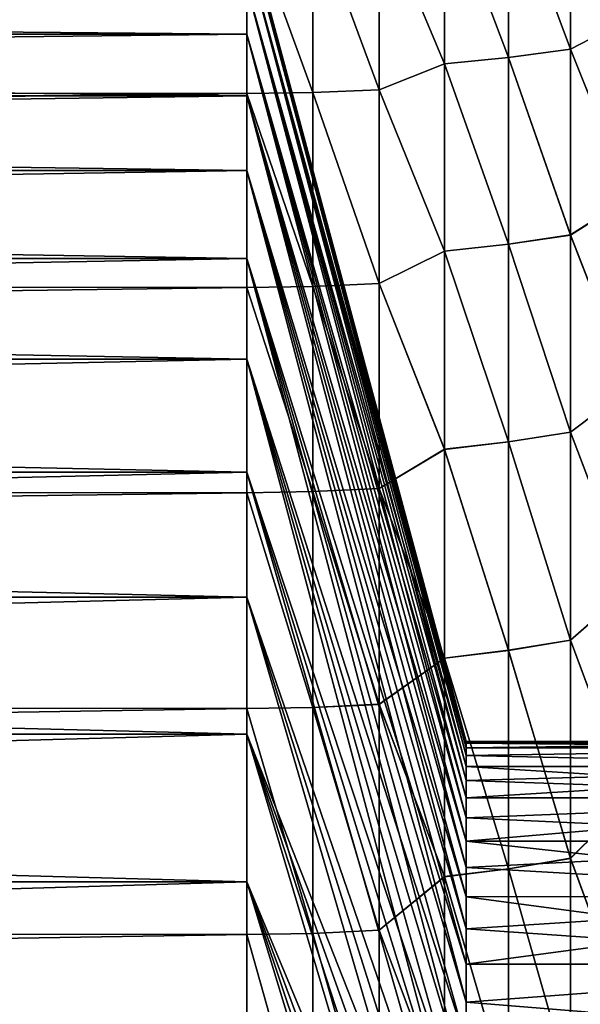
# Model space of a CAD drawing. Header units: metres. Extents: x -46 to 104, y -30 to 30.
# Tile 546 of 656: x 61.16 to 62.25, y 6.19 to 8.11. Entities that reach past the tile are written whole.
import ezdxf

# ---------------------------------------------------------------- set-up
doc = ezdxf.new("R2010")
doc.units = ezdxf.units.M
doc.layers.add('solid_26_000_502_XXX', color=7, linetype='CONTINUOUS')

msp = doc.modelspace()

# ---------------------------------------------------------------- linework, layer by layer
at = {"layer": 'solid_26_000_502_XXX'}
for points in [[(62.111431, 8.380401, 291.82428), (62.111431, 8.038373, 291.385223), (61.986458, 8.369665, 291.743988)], [(61.986458, 8.369757, 304.25589), (62.111431, 8.038202, 304.61499), (62.111431, 8.38024, 304.175934)], [(62.111431, 8.38024, 304.175934), (62.232502, 8.054647, 304.515747), (62.232502, 8.394443, 304.071686)], [(62.232502, 8.394257, 291.92804), (62.232502, 8.054448, 291.484009), (62.111431, 8.380401, 291.82428)], [(62.232502, 8.054448, 291.484009), (62.111431, 8.038373, 291.385223), (62.111431, 8.380401, 291.82428)], [(62.111431, 8.38024, 304.175934), (62.111431, 8.038202, 304.61499), (62.232502, 8.054647, 304.515747)], [(62.232502, 8.394443, 304.071686), (62.232502, 8.054647, 304.515747), (62.348751, 8.114957, 304.342896)], [(62.348751, 8.114559, 291.656586), (62.232502, 8.054448, 291.484009), (62.232502, 8.394257, 291.92804)], [(61.85854, 8.330612, 304.354523), (61.986458, 8.026052, 304.691162), (61.986458, 8.369757, 304.25589)], [(61.986458, 8.369665, 291.743988), (61.986458, 8.025953, 291.308716), (61.85854, 8.330639, 291.645508)], [(61.986458, 8.369757, 304.25589), (61.986458, 8.026052, 304.691162), (62.111431, 8.038202, 304.61499)], [(62.111431, 8.038373, 291.385223), (61.986458, 8.025953, 291.308716), (61.986458, 8.369665, 291.743988)], [(61.599998, 8.324635, 291.600739), (34.599998, 8.002682, 291.202423), (34.599998, 8.358928, 291.645599)], [(61.599998, 8.324635, 304.399261), (34.599998, 8.358928, 304.354401), (34.599998, 8.002682, 304.797577)], [(61.599998, 8.324635, 291.600739), (61.599998, 7.968143, 291.161957), (34.599998, 8.002682, 291.202423)], [(61.599998, 7.968143, 304.838043), (61.599998, 8.324635, 304.399261), (34.599998, 8.002682, 304.797577)], [(61.728645, 8.326242, 304.388092), (61.599998, 8.324635, 304.399261), (61.728645, 7.969976, 304.827393)], [(61.728645, 8.326188, 291.611847), (61.728645, 7.969917, 291.172516), (61.599998, 8.324635, 291.600739)], [(61.728645, 7.969976, 304.827393), (61.599998, 8.324635, 304.399261), (61.599998, 7.968143, 304.838043)], [(61.728645, 7.969917, 291.172516), (61.599998, 7.968143, 291.161957), (61.599998, 8.324635, 291.600739)], [(61.85854, 8.330639, 291.645508), (61.85854, 7.975056, 291.20459), (61.728645, 8.326188, 291.611847)], [(61.728645, 8.326242, 304.388092), (61.85854, 7.975028, 304.795441), (61.85854, 8.330612, 304.354523)], [(61.728645, 8.326242, 304.388092), (61.728645, 7.969976, 304.827393), (61.85854, 7.975028, 304.795441)], [(61.85854, 7.975056, 291.20459), (61.728645, 7.969917, 291.172516), (61.728645, 8.326188, 291.611847)], [(61.986458, 8.025953, 291.308716), (61.85854, 7.975056, 291.20459), (61.85854, 8.330639, 291.645508)], [(61.85854, 8.330612, 304.354523), (61.85854, 7.975028, 304.795441), (61.986458, 8.026052, 304.691162)], [(61.599998, 8.3, 298), (62.028717, 6.7, 298), (62.028717, 6.696945, 298.202301)], [(61.599998, 8.286469, 297.526276), (62.028717, 6.7, 298), (61.599998, 8.3, 298)], [(61.599998, 8.3, 298), (62.028717, 6.696945, 298.202301), (61.599998, 8.286469, 298.473724)], [(61.599998, 8.286469, 297.526276), (62.028717, 6.68778, 297.59552), (62.028717, 6.696945, 297.797699)], [(61.599998, 8.245883, 297.053741), (62.028717, 6.68778, 297.59552), (61.599998, 8.286469, 297.526276)], [(61.599998, 8.286469, 297.526276), (62.028717, 6.696945, 297.797699), (62.028717, 6.7, 298)], [(61.599998, 8.286469, 298.473724), (62.028717, 6.696945, 298.202301), (62.028717, 6.68778, 298.40448)], [(61.599998, 8.286469, 298.473724), (62.028717, 6.68778, 298.40448), (62.028717, 6.672504, 298.606384)], [(61.599998, 8.286469, 298.473724), (62.028717, 6.672504, 298.606384), (61.599998, 8.245883, 298.946259)], [(61.599998, 8.245883, 297.053741), (62.028717, 6.651137, 297.192291), (62.028717, 6.672504, 297.393616)], [(61.599998, 8.178448, 296.584717), (62.028717, 6.651137, 297.192291), (61.599998, 8.245883, 297.053741)], [(61.599998, 8.245883, 297.053741), (62.028717, 6.672504, 297.393616), (62.028717, 6.68778, 297.59552)], [(61.599998, 8.245883, 298.946259), (62.028717, 6.672504, 298.606384), (62.028717, 6.651137, 298.807709)], [(61.599998, 8.245883, 298.946259), (62.028717, 6.651137, 298.807709), (62.028717, 6.623723, 299.008118)], [(61.599998, 8.245883, 298.946259), (62.028717, 6.623723, 299.008118), (61.599998, 8.178448, 299.415283)], [(61.599998, 8.178448, 296.584717), (51.099998, 8.178446, 296.584717), (51.099998, 8.084313, 296.120148)], [(61.599998, 8.084316, 296.120148), (61.599998, 8.178448, 296.584717), (51.099998, 8.084313, 296.120148)], [(61.599998, 8.178448, 299.415283), (61.599998, 8.084316, 299.879852), (51.099998, 8.178446, 299.415283)], [(61.599998, 8.084316, 299.879852), (51.099998, 8.084313, 299.879852), (51.099998, 8.178446, 299.415283)], [(61.599998, 8.178448, 296.584717), (62.028717, 6.590271, 296.792389), (62.028717, 6.623723, 296.991882)], [(61.599998, 8.084316, 296.120148), (62.028717, 6.590271, 296.792389), (61.599998, 8.178448, 296.584717)], [(61.599998, 8.178448, 296.584717), (62.028717, 6.623723, 296.991882), (62.028717, 6.651137, 297.192291)], [(61.599998, 8.178448, 299.415283), (62.028717, 6.623723, 299.008118), (62.028717, 6.590271, 299.207611)], [(61.599998, 8.178448, 299.415283), (62.028717, 6.590271, 299.207611), (62.028717, 6.550782, 299.406158)], [(61.599998, 8.178448, 299.415283), (62.028717, 6.550782, 299.406158), (61.599998, 8.084316, 299.879852)], [(62.232502, 8.054647, 304.515747), (62.348751, 7.765028, 304.766785), (62.348751, 8.114957, 304.342896)], [(62.348751, 8.114559, 291.656586), (62.348751, 7.764604, 291.232727), (62.232502, 8.054448, 291.484009)], [(61.599998, 8.084316, 296.120148), (51.099998, 8.084313, 296.120148), (51.099998, 7.963744, 295.661469)], [(61.599998, 7.963751, 295.661469), (61.599998, 8.084316, 296.120148), (51.099998, 7.963744, 295.661469)], [(61.599998, 8.084316, 299.879852), (61.599998, 7.963751, 300.338531), (51.099998, 8.084313, 299.879852)], [(61.599998, 7.963751, 300.338531), (51.099998, 7.963744, 300.338531), (51.099998, 8.084313, 299.879852)], [(61.599998, 8.084316, 296.120148), (62.028717, 6.505305, 296.396576), (62.028717, 6.550782, 296.593842)], [(61.599998, 7.963751, 295.661469), (62.028717, 6.505305, 296.396576), (61.599998, 8.084316, 296.120148)], [(61.599998, 8.084316, 296.120148), (62.028717, 6.550782, 296.593842), (62.028717, 6.590271, 296.792389)], [(61.599998, 8.084316, 299.879852), (62.028717, 6.550782, 299.406158), (62.028717, 6.505305, 299.603424)], [(61.599998, 8.084316, 299.879852), (62.028717, 6.505305, 299.603424), (62.028717, 6.453898, 299.799225)], [(61.599998, 8.084316, 299.879852), (62.028717, 6.453898, 299.799225), (61.599998, 7.963751, 300.338531)], [(62.111431, 8.038202, 304.61499), (62.232502, 7.691391, 304.940796), (62.232502, 8.054647, 304.515747)], [(62.232502, 8.054448, 291.484009), (62.232502, 7.691178, 291.05896), (62.111431, 8.038373, 291.385223)], [(62.232502, 8.054647, 304.515747), (62.232502, 7.691391, 304.940796), (62.348751, 7.765028, 304.766785)], [(62.348751, 7.764604, 291.232727), (62.232502, 7.691178, 291.05896), (62.232502, 8.054448, 291.484009)], [(62.111431, 8.038373, 291.385223), (62.111431, 7.67337, 290.965088), (61.986458, 8.025953, 291.308716)], [(61.986458, 8.026052, 304.691162), (62.111431, 7.673188, 305.035126), (62.111431, 8.038202, 304.61499)], [(62.232502, 7.691178, 291.05896), (62.111431, 7.67337, 290.965088), (62.111431, 8.038373, 291.385223)], [(62.111431, 8.038202, 304.61499), (62.111431, 7.673188, 305.035126), (62.232502, 7.691391, 304.940796)], [(61.85854, 7.975028, 304.795441), (61.986458, 7.659736, 305.107574), (61.986458, 8.026052, 304.691162)], [(61.986458, 8.025953, 291.308716), (61.986458, 7.659632, 290.892303), (61.85854, 7.975056, 291.20459)], [(61.986458, 8.026052, 304.691162), (61.986458, 7.659736, 305.107574), (62.111431, 7.673188, 305.035126)], [(62.111431, 7.67337, 290.965088), (61.986458, 7.659632, 290.892303), (61.986458, 8.025953, 291.308716)], [(61.599998, 7.968143, 291.161957), (34.599998, 7.622979, 290.779175), (34.599998, 8.002682, 291.202423)], [(61.599998, 7.968143, 304.838043), (34.599998, 8.002682, 304.797577), (34.599998, 7.622979, 305.220825)], [(61.599998, 7.968143, 291.161957), (61.599998, 7.588553, 290.743011), (34.599998, 7.622979, 290.779175)], [(61.599998, 7.588553, 305.256989), (61.599998, 7.968143, 304.838043), (34.599998, 7.622979, 305.220825)], [(61.599998, 7.963751, 295.661469), (51.099998, 7.963744, 295.661469), (51.099998, 7.817337, 295.210876)], [(61.599998, 7.817343, 295.210876), (61.599998, 7.963751, 295.661469), (51.099998, 7.817337, 295.210876)], [(61.599998, 7.963751, 300.338531), (61.599998, 7.817343, 300.789124), (51.099998, 7.963744, 300.338531)], [(61.599998, 7.817343, 300.789124), (51.099998, 7.817337, 300.789124), (51.099998, 7.963744, 300.338531)], [(61.728645, 7.969976, 304.827393), (61.599998, 7.968143, 304.838043), (61.728645, 7.590558, 305.246887)], [(61.728645, 7.969917, 291.172516), (61.728645, 7.590495, 290.753052), (61.599998, 7.968143, 291.161957)], [(61.728645, 7.590558, 305.246887), (61.599998, 7.968143, 304.838043), (61.599998, 7.588553, 305.256989)], [(61.728645, 7.590495, 290.753052), (61.599998, 7.588553, 290.743011), (61.599998, 7.968143, 291.161957)], [(61.599998, 7.963751, 295.661469), (62.028717, 6.39661, 296.006653), (62.028717, 6.453898, 296.200775)], [(61.599998, 7.817343, 295.210876), (62.028717, 6.39661, 296.006653), (61.599998, 7.963751, 295.661469)], [(61.599998, 7.963751, 295.661469), (62.028717, 6.453898, 296.200775), (62.028717, 6.505305, 296.396576)], [(61.599998, 7.963751, 300.338531), (62.028717, 6.453898, 299.799225), (62.028717, 6.39661, 299.993347)], [(61.599998, 7.963751, 300.338531), (62.028717, 6.39661, 299.993347), (62.028717, 6.333515, 300.185547)], [(61.599998, 7.963751, 300.338531), (62.028717, 6.333515, 300.185547), (61.599998, 7.817343, 300.789124)], [(61.85854, 7.975056, 291.20459), (61.85854, 7.596165, 290.783539), (61.728645, 7.969917, 291.172516)], [(61.728645, 7.969976, 304.827393), (61.85854, 7.596135, 305.216492), (61.85854, 7.975028, 304.795441)], [(61.728645, 7.969976, 304.827393), (61.728645, 7.590558, 305.246887), (61.85854, 7.596135, 305.216492)], [(61.85854, 7.596165, 290.783539), (61.728645, 7.590495, 290.753052), (61.728645, 7.969917, 291.172516)], [(61.986458, 7.659632, 290.892303), (61.85854, 7.596165, 290.783539), (61.85854, 7.975056, 291.20459)], [(61.85854, 7.975028, 304.795441), (61.85854, 7.596135, 305.216492), (61.986458, 7.659736, 305.107574)], [(61.599998, 7.817343, 295.210876), (51.099998, 7.817337, 295.210876), (51.099998, 7.645336, 294.769073)], [(61.599998, 7.645345, 294.769104), (61.599998, 7.817343, 295.210876), (51.099998, 7.645336, 294.769073)], [(61.599998, 7.817343, 300.789124), (61.599998, 7.645345, 301.230896), (51.099998, 7.817337, 300.789124)], [(61.599998, 7.645345, 301.230896), (51.099998, 7.645336, 301.230927), (51.099998, 7.817337, 300.789124)], [(61.599998, 7.817343, 295.210876), (62.028717, 6.26464, 295.624237), (62.028717, 6.333515, 295.814453)], [(61.599998, 7.645345, 294.769104), (62.028717, 6.26464, 295.624237), (61.599998, 7.817343, 295.210876)], [(61.599998, 7.817343, 295.210876), (62.028717, 6.333515, 295.814453), (62.028717, 6.39661, 296.006653)], [(61.599998, 7.817343, 300.789124), (62.028717, 6.333515, 300.185547), (62.028717, 6.26464, 300.375763)], [(61.599998, 7.817343, 300.789124), (62.028717, 6.26464, 300.375763), (62.028717, 6.189993, 300.563965)], [(61.599998, 7.817343, 300.789124), (62.028717, 6.189993, 300.563965), (61.599998, 7.645345, 301.230896)], [(62.232502, 7.691391, 304.940796), (62.348751, 7.392986, 305.171387), (62.348751, 7.765028, 304.766785)], [(62.348751, 7.764604, 291.232727), (62.348751, 7.392536, 290.828156), (62.232502, 7.691178, 291.05896)], [(62.111431, 7.673188, 305.035126), (62.232502, 7.305731, 305.345642), (62.232502, 7.691391, 304.940796)], [(62.232502, 7.691178, 291.05896), (62.232502, 7.305507, 290.654144), (62.111431, 7.67337, 290.965088)], [(62.232502, 7.691391, 304.940796), (62.232502, 7.305731, 305.345642), (62.348751, 7.392986, 305.171387)], [(62.348751, 7.392536, 290.828156), (62.232502, 7.305507, 290.654144), (62.232502, 7.691178, 291.05896)], [(62.111431, 7.67337, 290.965088), (62.111431, 7.286436, 290.565063), (61.986458, 7.659632, 290.892303)], [(61.986458, 7.659736, 305.107574), (62.111431, 7.286243, 305.43515), (62.111431, 7.673188, 305.035126)], [(62.232502, 7.305507, 290.654144), (62.111431, 7.286436, 290.565063), (62.111431, 7.67337, 290.965088)], [(62.111431, 7.673188, 305.035126), (62.111431, 7.286243, 305.43515), (62.232502, 7.305731, 305.345642)], [(61.85854, 7.596135, 305.216492), (61.986458, 7.271843, 305.503967), (61.986458, 7.659736, 305.107574)], [(61.986458, 7.659632, 290.892303), (61.986458, 7.271733, 290.495941), (61.85854, 7.596165, 290.783539)], [(61.986458, 7.659736, 305.107574), (61.986458, 7.271843, 305.503967), (62.111431, 7.286243, 305.43515)], [(62.111431, 7.286436, 290.565063), (61.986458, 7.271733, 290.495941), (61.986458, 7.659632, 290.892303)], [(61.599998, 7.645345, 294.769104), (51.099998, 7.645336, 294.769073), (51.099998, 7.448329, 294.337708)], [(61.599998, 7.448342, 294.337738), (61.599998, 7.645345, 294.769104), (51.099998, 7.448329, 294.337708)], [(61.599998, 7.645345, 301.230896), (61.599998, 7.448342, 301.662262), (51.099998, 7.645336, 301.230927)], [(61.599998, 7.448342, 301.662262), (51.099998, 7.448329, 301.662292), (51.099998, 7.645336, 301.230927)], [(61.599998, 7.645345, 294.769104), (62.028717, 6.109693, 295.250153), (62.028717, 6.189993, 295.436035)], [(61.599998, 7.448342, 294.337738), (62.028717, 6.109693, 295.250153), (61.599998, 7.645345, 294.769104)], [(61.599998, 7.645345, 294.769104), (62.028717, 6.189993, 295.436035), (62.028717, 6.26464, 295.624237)], [(61.599998, 7.645345, 301.230896), (62.028717, 6.189993, 300.563965), (62.028717, 6.109693, 300.749847)], [(61.599998, 7.645345, 301.230896), (62.028717, 6.109693, 300.749847), (62.028717, 6.023881, 300.933075)], [(61.599998, 7.645345, 301.230896), (62.028717, 6.023881, 300.933075), (61.599998, 7.448342, 301.662262)], [(61.599998, 7.588553, 290.743011), (34.599998, 7.220749, 290.376953), (34.599998, 7.622979, 290.779175)], [(61.599998, 7.588553, 305.256989), (34.599998, 7.622979, 305.220825), (34.599998, 7.220749, 305.623047)], [(61.728645, 7.590558, 305.246887), (61.599998, 7.588553, 305.256989), (61.728645, 7.18909, 305.645325)], [(61.728645, 7.590495, 290.753052), (61.728645, 7.189023, 290.354614), (61.599998, 7.588553, 290.743011)], [(61.85854, 7.596165, 290.783539), (61.85854, 7.195073, 290.383575), (61.728645, 7.590495, 290.753052)], [(61.728645, 7.590558, 305.246887), (61.85854, 7.195041, 305.616455), (61.85854, 7.596135, 305.216492)], [(61.728645, 7.590558, 305.246887), (61.728645, 7.18909, 305.645325), (61.85854, 7.195041, 305.616455)], [(61.85854, 7.195073, 290.383575), (61.728645, 7.189023, 290.354614), (61.728645, 7.590495, 290.753052)], [(61.986458, 7.271733, 290.495941), (61.85854, 7.195073, 290.383575), (61.85854, 7.596165, 290.783539)], [(61.85854, 7.596135, 305.216492), (61.85854, 7.195041, 305.616455), (61.986458, 7.271843, 305.503967)], [(61.599998, 7.588553, 290.743011), (61.599998, 7.186964, 290.345093), (34.599998, 7.220749, 290.376953)], [(61.599998, 7.186964, 305.654907), (61.599998, 7.588553, 305.256989), (34.599998, 7.220749, 305.623047)], [(61.728645, 7.18909, 305.645325), (61.599998, 7.588553, 305.256989), (61.599998, 7.186964, 305.654907)], [(61.728645, 7.189023, 290.354614), (61.599998, 7.186964, 290.345093), (61.599998, 7.588553, 290.743011)], [(61.599998, 7.448342, 294.337738), (51.099998, 7.448329, 294.337708), (51.099998, 7.227239, 293.918701)], [(61.599998, 7.22725, 293.918732), (61.599998, 7.448342, 294.337738), (51.099998, 7.227239, 293.918701)], [(61.599998, 7.448342, 301.662262), (61.599998, 7.22725, 302.081268), (51.099998, 7.448329, 301.662292)], [(61.599998, 7.22725, 302.081268), (51.099998, 7.227239, 302.081299), (51.099998, 7.448329, 301.662292)], [(61.599998, 7.448342, 294.337738), (62.028717, 5.932586, 294.886414), (62.028717, 6.023881, 295.066925)], [(61.599998, 7.22725, 293.918732), (62.028717, 5.932586, 294.886414), (61.599998, 7.448342, 294.337738)], [(61.599998, 7.448342, 294.337738), (62.028717, 6.023881, 295.066925), (62.028717, 6.109693, 295.250153)], [(61.599998, 7.448342, 301.662262), (62.028717, 6.023881, 300.933075), (62.028717, 5.932586, 301.113586)], [(61.599998, 7.448342, 301.662262), (62.028717, 5.932586, 301.113586), (62.028717, 5.835837, 301.291351)], [(61.599998, 7.448342, 301.662262), (62.028717, 5.835837, 301.291351), (61.599998, 7.22725, 302.081268)], [(62.232502, 7.305731, 305.345642), (62.348751, 6.999888, 305.555573), (62.348751, 7.392986, 305.171387)], [(62.348751, 7.392536, 290.828156), (62.348751, 6.999415, 290.444), (62.232502, 7.305507, 290.654144)], [(62.111431, 7.286243, 305.43515), (62.232502, 6.898792, 305.729095), (62.232502, 7.305731, 305.345642)], [(62.232502, 7.305507, 290.654144), (62.232502, 6.898556, 290.270691), (62.111431, 7.286436, 290.565063)], [(62.232502, 7.305731, 305.345642), (62.232502, 6.898792, 305.729095), (62.348751, 6.999888, 305.555573)], [(62.348751, 6.999415, 290.444), (62.232502, 6.898556, 290.270691), (62.232502, 7.305507, 290.654144)], [(62.111431, 7.286436, 290.565063), (62.111431, 6.878674, 290.186279), (61.986458, 7.271733, 290.495941)], [(61.986458, 7.271843, 305.503967), (62.111431, 6.878472, 305.813904), (62.111431, 7.286243, 305.43515)], [(62.232502, 6.898556, 290.270691), (62.111431, 6.878674, 290.186279), (62.111431, 7.286436, 290.565063)], [(62.111431, 7.286243, 305.43515), (62.111431, 6.878472, 305.813904), (62.232502, 6.898792, 305.729095)], [(61.85854, 7.195041, 305.616455), (61.986458, 6.863466, 305.879211), (61.986458, 7.271843, 305.503967)], [(61.986458, 7.271733, 290.495941), (61.986458, 6.86335, 290.120697), (61.85854, 7.195073, 290.383575)], [(61.986458, 7.271843, 305.503967), (61.986458, 6.863466, 305.879211), (62.111431, 6.878472, 305.813904)], [(62.111431, 6.878674, 290.186279), (61.986458, 6.86335, 290.120697), (61.986458, 7.271733, 290.495941)], [(61.599998, 7.22725, 293.918732), (51.099998, 7.227239, 293.918701), (51.099998, 6.982399, 293.512665)], [(61.599998, 6.982414, 293.512695), (61.599998, 7.22725, 293.918732), (51.099998, 6.982399, 293.512665)], [(61.599998, 7.22725, 302.081268), (61.599998, 6.982414, 302.487305), (51.099998, 7.227239, 302.081299)], [(61.599998, 6.982414, 302.487305), (51.099998, 6.982399, 302.487335), (51.099998, 7.227239, 302.081299)], [(61.599998, 7.22725, 293.918732), (62.028717, 5.733745, 294.533844), (62.028717, 5.835837, 294.708649)], [(61.599998, 6.982414, 293.512695), (62.028717, 5.733745, 294.533844), (61.599998, 7.22725, 293.918732)], [(61.599998, 7.22725, 293.918732), (62.028717, 5.835837, 294.708649), (62.028717, 5.932586, 294.886414)], [(61.599998, 7.22725, 302.081268), (62.028717, 5.835837, 301.291351), (62.028717, 5.733745, 301.466156)], [(61.599998, 7.22725, 302.081268), (62.028717, 5.733745, 301.466156), (61.599998, 6.982414, 302.487305)], [(61.599998, 7.186964, 290.345093), (34.599998, 6.797591, 289.997314), (34.599998, 7.220749, 290.376953)], [(61.599998, 7.186964, 305.654907), (34.599998, 7.220749, 305.623047), (34.599998, 6.797591, 306.002686)], [(61.599998, 7.186964, 290.345093), (61.599998, 6.76454, 289.96936), (34.599998, 6.797591, 289.997314)], [(61.599998, 6.76454, 306.03064), (61.599998, 7.186964, 305.654907), (34.599998, 6.797591, 306.002686)], [(61.728645, 7.18909, 305.645325), (61.599998, 7.186964, 305.654907), (61.728645, 6.766738, 306.021545)], [(61.728645, 7.189023, 290.354614), (61.728645, 6.766669, 289.978394), (61.599998, 7.186964, 290.345093)], [(61.728645, 6.766738, 306.021545), (61.599998, 7.186964, 305.654907), (61.599998, 6.76454, 306.03064)], [(61.728645, 6.766669, 289.978394), (61.599998, 6.76454, 289.96936), (61.599998, 7.186964, 290.345093)], [(61.85854, 7.195073, 290.383575), (61.85854, 6.772952, 290.005859), (61.728645, 7.189023, 290.354614)], [(61.728645, 7.18909, 305.645325), (61.85854, 6.772919, 305.994171), (61.85854, 7.195041, 305.616455)], [(61.728645, 7.18909, 305.645325), (61.728645, 6.766738, 306.021545), (61.85854, 6.772919, 305.994171)], [(61.85854, 6.772952, 290.005859), (61.728645, 6.766669, 289.978394), (61.728645, 7.189023, 290.354614)], [(61.986458, 6.86335, 290.120697), (61.85854, 6.772952, 290.005859), (61.85854, 7.195073, 290.383575)], [(61.85854, 7.195041, 305.616455), (61.85854, 6.772919, 305.994171), (61.986458, 6.863466, 305.879211)], [(62.232502, 6.898792, 305.729095), (62.348751, 6.586856, 305.918213), (62.348751, 6.999888, 305.555573)], [(62.348751, 6.999415, 290.444), (62.348751, 6.58636, 290.08136), (62.232502, 6.898556, 290.270691)], [(61.599998, 6.982414, 293.512695), (51.099998, 6.982399, 293.512665), (51.099998, 6.714745, 293.121246)], [(61.599998, 6.714763, 293.121277), (61.599998, 6.982414, 293.512695), (51.099998, 6.714745, 293.121246)], [(61.599998, 6.982414, 302.487305), (61.599998, 6.714763, 302.878723), (51.099998, 6.982399, 302.487335)], [(61.599998, 6.714763, 302.878723), (51.099998, 6.714745, 302.878754), (51.099998, 6.982399, 302.487335)], [(61.599998, 6.982414, 293.512695), (62.028717, 5.626401, 294.362183), (62.028717, 5.733745, 294.533844)], [(61.599998, 6.714763, 293.121277), (62.028717, 5.626401, 294.362183), (61.599998, 6.982414, 293.512695)], [(61.599998, 6.982414, 302.487305), (62.028717, 5.733745, 301.466156), (62.028717, 5.626401, 301.637817)], [(61.599998, 6.982414, 302.487305), (62.028717, 5.626401, 301.637817), (62.028717, 5.513937, 301.806122)], [(61.599998, 6.982414, 302.487305), (62.028717, 5.513937, 301.806122), (61.599998, 6.714763, 302.878723)], [(62.111431, 6.878472, 305.813904), (62.232502, 6.471758, 306.090027), (62.232502, 6.898792, 305.729095)], [(62.232502, 6.898556, 290.270691), (62.232502, 6.471511, 289.90979), (62.111431, 6.878674, 290.186279)], [(62.232502, 6.898792, 305.729095), (62.232502, 6.471758, 306.090027), (62.348751, 6.586856, 305.918213)], [(62.348751, 6.58636, 290.08136), (62.232502, 6.471511, 289.90979), (62.232502, 6.898556, 290.270691)], [(62.111431, 6.878674, 290.186279), (62.111431, 6.451252, 289.829803), (61.986458, 6.86335, 290.120697)], [(61.986458, 6.863466, 305.879211), (62.111431, 6.45104, 306.170349), (62.111431, 6.878472, 305.813904)], [(62.232502, 6.471511, 289.90979), (62.111431, 6.451252, 289.829803), (62.111431, 6.878674, 290.186279)], [(62.111431, 6.878472, 305.813904), (62.111431, 6.45104, 306.170349), (62.232502, 6.471758, 306.090027)], [(61.85854, 6.772919, 305.994171), (61.986458, 6.435754, 306.232269), (61.986458, 6.863466, 305.879211)], [(61.986458, 6.86335, 290.120697), (61.986458, 6.435633, 289.767639), (61.85854, 6.772952, 290.005859)], [(61.986458, 6.863466, 305.879211), (61.986458, 6.435754, 306.232269), (62.111431, 6.45104, 306.170349)], [(62.111431, 6.451252, 289.829803), (61.986458, 6.435633, 289.767639), (61.986458, 6.86335, 290.120697)], [(61.599998, 6.76454, 289.96936), (34.599998, 6.354315, 289.641022), (34.599998, 6.797591, 289.997314)], [(61.599998, 6.76454, 306.03064), (34.599998, 6.797591, 306.002686), (34.599998, 6.354315, 306.358978)], [(61.599998, 6.76454, 289.96936), (61.599998, 6.322506, 289.616913), (34.599998, 6.354315, 289.641022)], [(61.599998, 6.322506, 306.383087), (61.599998, 6.76454, 306.03064), (34.599998, 6.354315, 306.358978)], [(61.728645, 6.766738, 306.021545), (61.599998, 6.76454, 306.03064), (61.728645, 6.32473, 306.374481)], [(61.728645, 6.766669, 289.978394), (61.728645, 6.324658, 289.625488), (61.599998, 6.76454, 289.96936)], [(61.728645, 6.32473, 306.374481), (61.599998, 6.76454, 306.03064), (61.599998, 6.322506, 306.383087)], [(61.728645, 6.324658, 289.625488), (61.599998, 6.322506, 289.616913), (61.599998, 6.76454, 289.96936)], [(61.85854, 6.772952, 290.005859), (61.85854, 6.331036, 289.65152), (61.728645, 6.766669, 289.978394)], [(61.728645, 6.766738, 306.021545), (61.85854, 6.331001, 306.348511), (61.85854, 6.772919, 305.994171)], [(61.728645, 6.766738, 306.021545), (61.728645, 6.32473, 306.374481), (61.85854, 6.331001, 306.348511)], [(61.85854, 6.331036, 289.65152), (61.728645, 6.324658, 289.625488), (61.728645, 6.766669, 289.978394)], [(61.986458, 6.435633, 289.767639), (61.85854, 6.331036, 289.65152), (61.85854, 6.772952, 290.005859)], [(61.85854, 6.772919, 305.994171), (61.85854, 6.331001, 306.348511), (61.986458, 6.435754, 306.232269)], [(61.599998, 6.714763, 293.121277), (51.099998, 6.714745, 293.121246), (51.099998, 6.425433, 292.746063)], [(61.599998, 6.425447, 292.746094), (61.599998, 6.714763, 293.121277), (51.099998, 6.425433, 292.746063)], [(61.599998, 6.714763, 302.878723), (61.599998, 6.425447, 303.253906), (51.099998, 6.714745, 302.878754)], [(61.599998, 6.425447, 303.253906), (51.099998, 6.425433, 303.253937), (51.099998, 6.714745, 302.878754)], [(61.599998, 6.714763, 293.121277), (62.028717, 5.396526, 294.029175), (62.028717, 5.513937, 294.193878)], [(61.599998, 6.425447, 292.746094), (62.028717, 5.396526, 294.029175), (61.599998, 6.714763, 293.121277)], [(61.599998, 6.714763, 293.121277), (62.028717, 5.513937, 294.193878), (62.028717, 5.626401, 294.362183)], [(61.599998, 6.714763, 302.878723), (62.028717, 5.513937, 301.806122), (62.028717, 5.396526, 301.970825)], [(61.599998, 6.714763, 302.878723), (62.028717, 5.396526, 301.970825), (62.028717, 5.274193, 302.131927)], [(61.599998, 6.714763, 302.878723), (62.028717, 5.274193, 302.131927), (61.599998, 6.425447, 303.253906)], [(63.017422, 6.699998, 298), (62.028717, 6.7, 298), (62.028717, 6.696945, 297.797699)], [(63.017422, 6.687774, 298.404541), (62.028717, 6.696945, 298.202301), (62.028717, 6.7, 298)], [(63.017422, 6.699998, 298), (63.017422, 6.687774, 298.404541), (62.028717, 6.7, 298)], [(63.017422, 6.699998, 298), (62.028717, 6.696945, 297.797699), (62.028717, 6.68778, 297.59552)], [(63.017422, 6.687774, 297.595459), (63.017422, 6.699998, 298), (62.028717, 6.68778, 297.59552)], [(63.017422, 6.687774, 298.404541), (62.028717, 6.68778, 298.40448), (62.028717, 6.696945, 298.202301)], [(63.017422, 6.687774, 297.595459), (62.028717, 6.68778, 297.59552), (62.028717, 6.672504, 297.393616)], [(63.017422, 6.687774, 298.404541), (62.028717, 6.672504, 298.606384), (62.028717, 6.68778, 298.40448)], [(63.017422, 6.651148, 297.192413), (63.017422, 6.687774, 297.595459), (62.028717, 6.672504, 297.393616)], [(63.017422, 6.687774, 298.404541), (63.017422, 6.651148, 298.807587), (62.028717, 6.672504, 298.606384)], [(63.017422, 6.651148, 297.192413), (62.028717, 6.672504, 297.393616), (62.028717, 6.651137, 297.192291)], [(63.017422, 6.651148, 298.807587), (62.028717, 6.651137, 298.807709), (62.028717, 6.672504, 298.606384)], [(63.017422, 6.651148, 297.192413), (62.028717, 6.623723, 296.991882), (62.028717, 6.590271, 296.792389)], [(63.017422, 6.590252, 296.792297), (63.017422, 6.651148, 297.192413), (62.028717, 6.590271, 296.792389)], [(63.017422, 6.651148, 297.192413), (62.028717, 6.651137, 297.192291), (62.028717, 6.623723, 296.991882)], [(63.017422, 6.651148, 298.807587), (63.017422, 6.590252, 299.207703), (62.028717, 6.651137, 298.807709)], [(63.017422, 6.590252, 299.207703), (62.028717, 6.623723, 299.008118), (62.028717, 6.651137, 298.807709)], [(63.017422, 6.590252, 299.207703), (62.028717, 6.590271, 299.207611), (62.028717, 6.623723, 299.008118)], [(63.017422, 6.590252, 296.792297), (62.028717, 6.590271, 296.792389), (62.028717, 6.550782, 296.593842)], [(63.017422, 6.590252, 299.207703), (62.028717, 6.550782, 299.406158), (62.028717, 6.590271, 299.207611)], [(63.017422, 6.590252, 296.792297), (62.028717, 6.550782, 296.593842), (62.028717, 6.505305, 296.396576)], [(63.017422, 6.505311, 296.396606), (63.017422, 6.590252, 296.792297), (62.028717, 6.505305, 296.396576)], [(63.017422, 6.590252, 299.207703), (63.017422, 6.505311, 299.603394), (62.028717, 6.550782, 299.406158)], [(62.232502, 6.471758, 306.090027), (62.348751, 6.155066, 306.258331), (62.348751, 6.586856, 305.918213)], [(62.348751, 6.58636, 290.08136), (62.348751, 6.154548, 289.741272), (62.232502, 6.471511, 289.90979)], [(63.017422, 6.505311, 299.603394), (62.028717, 6.505305, 299.603424), (62.028717, 6.550782, 299.406158)], [(63.017422, 6.505311, 296.396606), (62.028717, 6.505305, 296.396576), (62.028717, 6.453898, 296.200775)], [(63.017422, 6.396631, 296.006744), (63.017422, 6.505311, 296.396606), (62.028717, 6.453898, 296.200775)], [(63.017422, 6.505311, 299.603394), (63.017422, 6.396631, 299.993256), (62.028717, 6.505305, 299.603424)], [(63.017422, 6.396631, 299.993256), (62.028717, 6.453898, 299.799225), (62.028717, 6.505305, 299.603424)], [(63.017422, 6.396631, 296.006744), (62.028717, 6.453898, 296.200775), (62.028717, 6.39661, 296.006653)], [(63.017422, 6.396631, 299.993256), (62.028717, 6.39661, 299.993347), (62.028717, 6.453898, 299.799225)], [(62.111431, 6.45104, 306.170349), (62.232502, 6.025874, 306.427399), (62.232502, 6.471758, 306.090027)], [(62.232502, 6.471511, 289.90979), (62.232502, 6.025616, 289.572418), (62.111431, 6.451252, 289.829803)], [(62.232502, 6.471758, 306.090027), (62.232502, 6.025874, 306.427399), (62.348751, 6.155066, 306.258331)], [(62.348751, 6.154548, 289.741272), (62.232502, 6.025616, 289.572418), (62.232502, 6.471511, 289.90979)], [(61.85854, 6.331001, 306.348511), (61.986458, 5.989913, 306.562134), (61.986458, 6.435754, 306.232269)], [(61.986458, 6.435633, 289.767639), (61.986458, 5.989787, 289.437775), (61.85854, 6.331036, 289.65152)], [(62.111431, 6.451252, 289.829803), (62.111431, 6.005391, 289.496704), (61.986458, 6.435633, 289.767639)], [(61.986458, 6.435754, 306.232269), (62.111431, 6.00517, 306.503448), (62.111431, 6.45104, 306.170349)], [(61.986458, 6.435754, 306.232269), (61.986458, 5.989913, 306.562134), (62.111431, 6.00517, 306.503448)], [(62.111431, 6.005391, 289.496704), (61.986458, 5.989787, 289.437775), (61.986458, 6.435633, 289.767639)], [(62.232502, 6.025616, 289.572418), (62.111431, 6.005391, 289.496704), (62.111431, 6.451252, 289.829803)], [(62.111431, 6.45104, 306.170349), (62.111431, 6.00517, 306.503448), (62.232502, 6.025874, 306.427399)], [(61.599998, 6.425447, 292.746094), (51.099998, 6.425433, 292.746063), (51.099998, 6.114925, 292.387726)], [(61.599998, 6.114945, 292.387756), (61.599998, 6.425447, 292.746094), (51.099998, 6.114925, 292.387726)], [(61.599998, 6.425447, 303.253906), (61.599998, 6.114945, 303.612244), (51.099998, 6.425433, 303.253937)], [(61.599998, 6.114945, 303.612244), (51.099998, 6.114925, 303.612274), (51.099998, 6.425433, 303.253937)], [(61.599998, 6.425447, 292.746094), (62.028717, 5.146944, 293.710602), (62.028717, 5.274193, 293.868073)], [(61.599998, 6.114945, 292.387756), (62.028717, 5.146944, 293.710602), (61.599998, 6.425447, 292.746094)], [(61.599998, 6.425447, 292.746094), (62.028717, 5.274193, 293.868073), (62.028717, 5.396526, 294.029175)], [(61.599998, 6.425447, 303.253906), (62.028717, 5.274193, 302.131927), (62.028717, 5.146944, 302.289398)], [(61.599998, 6.425447, 303.253906), (62.028717, 5.146944, 302.289398), (62.028717, 5.014983, 302.442963)], [(61.599998, 6.425447, 303.253906), (62.028717, 5.014983, 302.442963), (61.599998, 6.114945, 303.612244)], [(63.017422, 6.396631, 296.006744), (62.028717, 6.333515, 295.814453), (62.028717, 6.26464, 295.624237)], [(63.017422, 6.264612, 295.624176), (63.017422, 6.396631, 296.006744), (62.028717, 6.26464, 295.624237)], [(63.017422, 6.396631, 296.006744), (62.028717, 6.39661, 296.006653), (62.028717, 6.333515, 295.814453)], [(63.017422, 6.396631, 299.993256), (63.017422, 6.264612, 300.375824), (62.028717, 6.39661, 299.993347)], [(63.017422, 6.264612, 300.375824), (62.028717, 6.333515, 300.185547), (62.028717, 6.39661, 299.993347)], [(61.599998, 6.322506, 289.616913), (34.599998, 5.892387, 289.309204), (34.599998, 6.354315, 289.641022)], [(61.599998, 6.322506, 306.383087), (34.599998, 6.354315, 306.358978), (34.599998, 5.892387, 306.690796)], [(61.599998, 6.322506, 289.616913), (61.599998, 5.862143, 289.288788), (34.599998, 5.892387, 289.309204)], [(61.599998, 5.862143, 306.711212), (61.599998, 6.322506, 306.383087), (34.599998, 5.892387, 306.690796)], [(61.728645, 6.32473, 306.374481), (61.599998, 6.322506, 306.383087), (61.728645, 5.864349, 306.703064)], [(61.728645, 6.324658, 289.625488), (61.728645, 5.864274, 289.296875), (61.599998, 6.322506, 289.616913)], [(61.728645, 5.864349, 306.703064), (61.599998, 6.322506, 306.383087), (61.599998, 5.862143, 306.711212)], [(61.728645, 5.864274, 289.296875), (61.599998, 5.862143, 289.288788), (61.599998, 6.322506, 289.616913)], [(61.85854, 6.331036, 289.65152), (61.85854, 5.870616, 289.321594), (61.728645, 6.324658, 289.625488)], [(61.728645, 6.32473, 306.374481), (61.85854, 5.87058, 306.678436), (61.85854, 6.331001, 306.348511)], [(61.728645, 6.32473, 306.374481), (61.728645, 5.864349, 306.703064), (61.85854, 5.87058, 306.678436)], [(61.85854, 5.870616, 289.321594), (61.728645, 5.864274, 289.296875), (61.728645, 6.324658, 289.625488)], [(61.986458, 5.989787, 289.437775), (61.85854, 5.870616, 289.321594), (61.85854, 6.331036, 289.65152)], [(61.85854, 6.331001, 306.348511), (61.85854, 5.87058, 306.678436), (61.986458, 5.989913, 306.562134)], [(63.017422, 6.264612, 300.375824), (62.028717, 6.26464, 300.375763), (62.028717, 6.333515, 300.185547)], [(63.017422, 6.264612, 295.624176), (62.028717, 6.26464, 295.624237), (62.028717, 6.189993, 295.436035)], [(63.017422, 6.264612, 300.375824), (62.028717, 6.189993, 300.563965), (62.028717, 6.26464, 300.375763)], [(63.017422, 6.109734, 295.250244), (63.017422, 6.264612, 295.624176), (62.028717, 6.189993, 295.436035)], [(63.017422, 6.264612, 300.375824), (63.017422, 6.109734, 300.749756), (62.028717, 6.189993, 300.563965)], [(63.017422, 6.109734, 295.250244), (62.028717, 6.189993, 295.436035), (62.028717, 6.109693, 295.250153)], [(63.017422, 6.109734, 300.749756), (62.028717, 6.109693, 300.749847), (62.028717, 6.189993, 300.563965)]]:
    msp.add_3dface(points, dxfattribs=at)

doc.saveas('drawing.dxf')
